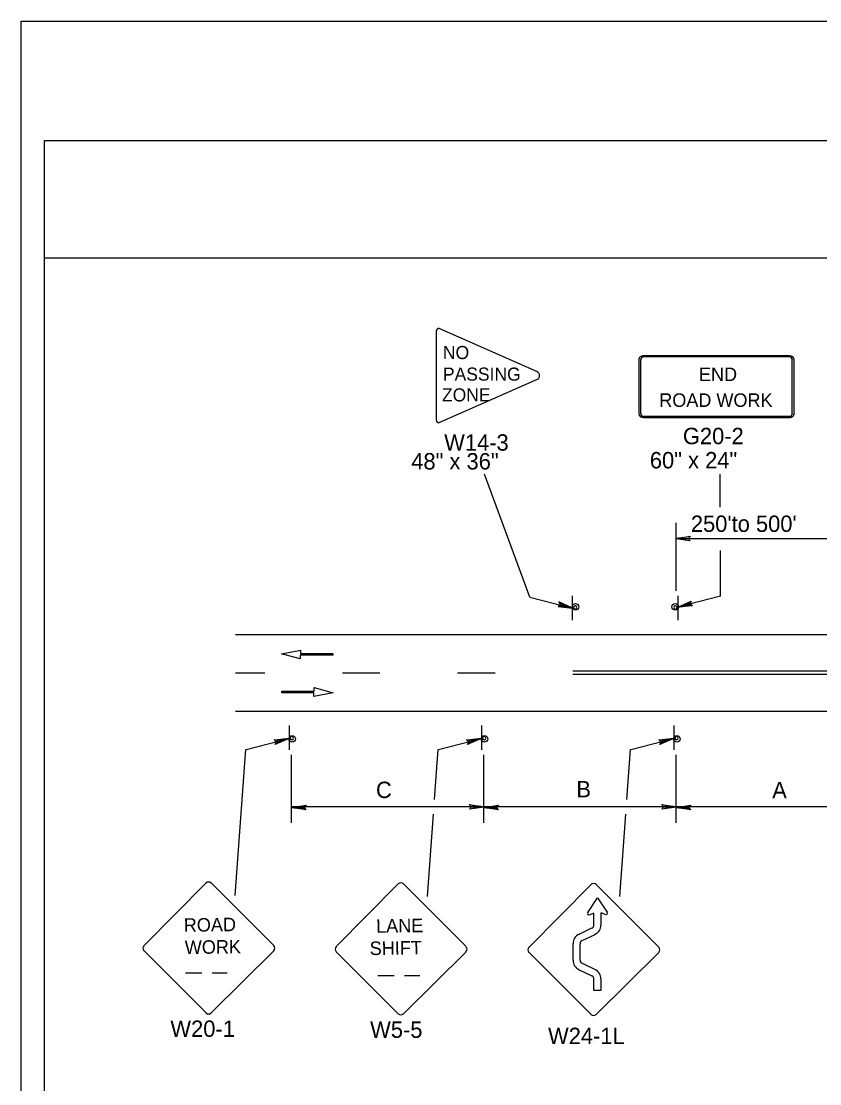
# Model space of a CAD drawing. Extents: x -14145 to -13521, y 30244 to 30661.
# Drawn here: x -13926.17 to -13915.94, y 30328.69 to 30342.31 of the extents above; entities that cross this region are included whole.
import ezdxf

# ---------------------------------------------------------------- set-up
doc = ezdxf.new("R2010")
doc.units = 0
for name, color, linetype in [('1', 7, 'Continuous'), ('10', 7, 'Continuous'), ('2', 7, 'Continuous'), ('61', 7, 'Continuous')]:
    doc.layers.add(name, color=color, linetype=linetype)

msp = doc.modelspace()

# ---------------------------------------------------------------- linework, layer by layer
at = {"layer": '1'}
for p, q in [((-13920.851, 30337.2), (-13920.851, 30338.335)), ((-13920.819, 30338.373), (-13919.56, 30337.818)), ((-13916.323, 30338.022), (-13918.196, 30338.022)), ((-13916.323, 30338.022), (-13918.196, 30338.022)), ((-13916.323, 30338.007), (-13918.196, 30338.007)), ((-13916.323, 30338.007), (-13918.196, 30338.007)), ((-13918.257, 30337.971), (-13918.257, 30337.283)), ((-13918.232, 30337.971), (-13918.232, 30337.283)), ((-13916.287, 30337.283), (-13916.287, 30337.971)), ((-13916.262, 30337.283), (-13916.262, 30337.971)), ((-13919.56, 30337.717), (-13920.819, 30337.162)), ((-13918.196, 30337.246), (-13916.323, 30337.246)), ((-13918.196, 30337.231), (-13916.323, 30337.231)), ((-13919.652, 30334.928), (-13920.235, 30336.504)), ((-13917.211, 30336.082), (-13917.211, 30336.504)), ((-13917.781, 30335.882), (-13917.781, 30335.008)), ((-13917.781, 30335.678), (-13915.315, 30335.678)), ((-13917.21, 30334.939), (-13917.21, 30335.527)), ((-13919.652, 30334.929), (-13919.105, 30334.789)), ((-13919.105, 30334.633), (-13919.105, 30334.945)), ((-13917.21, 30334.94), (-13917.757, 30334.8)), ((-13917.751, 30334.633), (-13917.751, 30334.945)), ((-13917.751, 30334.633), (-13917.751, 30334.945)), ((-13923.426, 30334.45), (-13914.677, 30334.45)), ((-13922.838, 30334.204), (-13922.594, 30334.25)), ((-13922.596, 30334.137), (-13922.838, 30334.204)), ((-13922.18, 30334.183), (-13922.596, 30334.183)), ((-13922.596, 30334.183), (-13922.596, 30334.137)), ((-13922.594, 30334.25), (-13922.594, 30334.205)), ((-13922.594, 30334.205), (-13922.18, 30334.205)), ((-13922.18, 30334.205), (-13922.18, 30334.183)), ((-13923.426, 30333.958), (-13923.05, 30333.958)), ((-13922.054, 30333.959), (-13921.574, 30333.959)), ((-13920.578, 30333.959), (-13920.098, 30333.959)), ((-13914.555, 30333.981), (-13919.102, 30333.981)), ((-13914.544, 30333.936), (-13919.102, 30333.936)), ((-13922.417, 30333.724), (-13922.417, 30333.769)), ((-13922.417, 30333.769), (-13922.176, 30333.703)), ((-13922.834, 30333.702), (-13922.834, 30333.724)), ((-13922.834, 30333.724), (-13922.417, 30333.724)), ((-13922.42, 30333.702), (-13922.834, 30333.702)), ((-13922.176, 30333.703), (-13922.42, 30333.657)), ((-13922.42, 30333.657), (-13922.42, 30333.702)), ((-13923.426, 30333.466), (-13914.422, 30333.466)), ((-13922.738, 30333.285), (-13922.738, 30332.973)), ((-13922.738, 30333.285), (-13922.738, 30332.973)), ((-13920.272, 30333.285), (-13920.272, 30332.973)), ((-13920.272, 30333.285), (-13920.272, 30332.973)), ((-13917.806, 30333.285), (-13917.806, 30332.973)), ((-13917.806, 30333.285), (-13917.806, 30332.973)), ((-13923.291, 30332.978), (-13922.744, 30333.118)), ((-13920.825, 30332.978), (-13920.278, 30333.118)), ((-13918.359, 30332.978), (-13917.812, 30333.118)), ((-13923.429, 30331.107), (-13923.292, 30332.977)), ((-13920.873, 30332.335), (-13920.826, 30332.977)), ((-13918.407, 30332.335), (-13918.36, 30332.977)), ((-13922.708, 30332.036), (-13922.708, 30332.91)), ((-13920.242, 30332.036), (-13920.242, 30332.91)), ((-13917.776, 30332.036), (-13917.776, 30332.91)), ((-13920.242, 30332.24), (-13922.708, 30332.24)), ((-13920.964, 30331.095), (-13920.887, 30332.149)), ((-13917.776, 30332.24), (-13920.242, 30332.24)), ((-13918.498, 30331.095), (-13918.421, 30332.149)), ((-13915.31, 30332.24), (-13917.776, 30332.24)), ((-13923.804, 30331.266), (-13924.599, 30330.463)), ((-13922.935, 30330.463), (-13923.738, 30331.266)), ((-13921.339, 30331.254), (-13922.134, 30330.451)), ((-13920.47, 30330.451), (-13921.273, 30331.254)), ((-13918.868, 30331.245), (-13919.663, 30330.442)), ((-13917.998, 30330.442), (-13918.801, 30331.245)), ((-13918.909, 30330.887), (-13918.785, 30331.076)), ((-13918.785, 30331.076), (-13918.662, 30330.891)), ((-13918.831, 30330.881), (-13918.885, 30330.858)), ((-13918.831, 30330.73), (-13918.831, 30330.881)), ((-13918.74, 30330.73), (-13918.74, 30330.882)), ((-13918.685, 30330.862), (-13918.74, 30330.882)), ((-13919.022, 30330.61), (-13918.856, 30330.69)), ((-13918.983, 30330.529), (-13918.817, 30330.608)), ((-13924.599, 30330.397), (-13923.804, 30329.602)), ((-13923.738, 30329.602), (-13922.935, 30330.397)), ((-13922.134, 30330.385), (-13921.339, 30329.59)), ((-13921.273, 30329.59), (-13920.47, 30330.385)), ((-13919.663, 30330.376), (-13918.868, 30329.581)), ((-13919.099, 30330.278), (-13919.099, 30330.488)), ((-13919.008, 30330.278), (-13919.008, 30330.488)), ((-13918.801, 30329.581), (-13917.999, 30330.376)), ((-13918.983, 30330.237), (-13918.817, 30330.158)), ((-13924.068, 30330.115), (-13923.858, 30330.115)), ((-13923.725, 30330.115), (-13923.532, 30330.115)), ((-13919.022, 30330.155), (-13918.856, 30330.076)), ((-13921.601, 30330.08), (-13921.39, 30330.08)), ((-13921.258, 30330.08), (-13921.065, 30330.08)), ((-13918.831, 30329.893), (-13918.831, 30330.035)), ((-13918.74, 30329.893), (-13918.74, 30330.035)), ((-13918.831, 30329.893), (-13918.74, 30329.893))]:
    msp.add_line(p, q, dxfattribs=at)
for points in [[(-13917.601, 30335.654), (-13917.607, 30335.672), (-13917.781, 30335.678), (-13917.601, 30335.654), (-13917.595, 30335.648), (-13917.781, 30335.678), (-13917.607, 30335.684), (-13917.601, 30335.702), (-13917.781, 30335.678), (-13917.595, 30335.708), (-13917.601, 30335.702)], [(-13919.285, 30334.813), (-13919.273, 30334.825), (-13919.105, 30334.789), (-13919.285, 30334.813), (-13919.291, 30334.807), (-13919.105, 30334.789), (-13919.267, 30334.843), (-13919.273, 30334.855), (-13919.105, 30334.789), (-13919.279, 30334.867), (-13919.273, 30334.855)], [(-13917.577, 30334.824), (-13917.589, 30334.836), (-13917.757, 30334.8), (-13917.577, 30334.824), (-13917.571, 30334.818), (-13917.757, 30334.8), (-13917.595, 30334.854), (-13917.589, 30334.866), (-13917.757, 30334.8), (-13917.583, 30334.878), (-13917.589, 30334.866)], [(-13922.924, 30333.094), (-13922.912, 30333.082), (-13922.744, 30333.118), (-13922.924, 30333.094), (-13922.93, 30333.1), (-13922.744, 30333.118), (-13922.906, 30333.064), (-13922.912, 30333.052), (-13922.744, 30333.118), (-13922.918, 30333.04), (-13922.912, 30333.052)], [(-13920.458, 30333.094), (-13920.446, 30333.082), (-13920.278, 30333.118), (-13920.458, 30333.094), (-13920.464, 30333.1), (-13920.278, 30333.118), (-13920.44, 30333.064), (-13920.446, 30333.052), (-13920.278, 30333.118), (-13920.452, 30333.04), (-13920.446, 30333.052)], [(-13917.992, 30333.094), (-13917.98, 30333.082), (-13917.812, 30333.118), (-13917.992, 30333.094), (-13917.998, 30333.1), (-13917.812, 30333.118), (-13917.974, 30333.064), (-13917.98, 30333.052), (-13917.812, 30333.118), (-13917.986, 30333.04), (-13917.98, 30333.052)], [(-13922.528, 30332.21), (-13922.534, 30332.222), (-13922.708, 30332.234), (-13922.528, 30332.21), (-13922.522, 30332.204), (-13922.708, 30332.234), (-13922.534, 30332.24), (-13922.528, 30332.252), (-13922.708, 30332.234), (-13922.522, 30332.264), (-13922.528, 30332.252)], [(-13920.422, 30332.264), (-13920.416, 30332.246), (-13920.242, 30332.24), (-13920.422, 30332.264), (-13920.428, 30332.27), (-13920.242, 30332.24), (-13920.416, 30332.234), (-13920.422, 30332.216), (-13920.242, 30332.24), (-13920.428, 30332.21), (-13920.422, 30332.216)], [(-13920.062, 30332.21), (-13920.068, 30332.222), (-13920.242, 30332.234), (-13920.062, 30332.21), (-13920.056, 30332.204), (-13920.242, 30332.234), (-13920.068, 30332.24), (-13920.062, 30332.252), (-13920.242, 30332.234), (-13920.056, 30332.264), (-13920.062, 30332.252)], [(-13917.956, 30332.264), (-13917.95, 30332.246), (-13917.776, 30332.24), (-13917.956, 30332.264), (-13917.962, 30332.27), (-13917.776, 30332.24), (-13917.95, 30332.234), (-13917.956, 30332.216), (-13917.776, 30332.24), (-13917.962, 30332.21), (-13917.956, 30332.216)], [(-13917.596, 30332.21), (-13917.602, 30332.222), (-13917.776, 30332.234), (-13917.596, 30332.21), (-13917.59, 30332.204), (-13917.776, 30332.234), (-13917.602, 30332.24), (-13917.596, 30332.252), (-13917.776, 30332.234), (-13917.59, 30332.264), (-13917.596, 30332.252)]]:
    msp.add_lwpolyline(points, dxfattribs=at)
for centre in [(-13919.066, 30334.805), (-13917.79, 30334.805), (-13922.7, 30333.112), (-13920.234, 30333.112), (-13917.768, 30333.112)]:
    msp.add_circle(centre, 0.0408, dxfattribs=at)
for centre, radius, start, end in [((-13919.582, 30337.766), 0.0554, 293.7878, 66.2098), ((-13919.071, 30334.797), 0.0214, 175.7499, 170.479), ((-13917.784, 30334.797), 0.0214, 9.521, 4.2501), ((-13922.705, 30333.12), 0.0214, 189.521, 184.2501), ((-13920.239, 30333.12), 0.0214, 189.521, 184.2501), ((-13917.773, 30333.12), 0.0214, 189.521, 184.2501), ((-13923.772, 30331.232), 0.0465, 45, 135), ((-13921.306, 30331.221), 0.0465, 45, 135), ((-13918.834, 30331.212), 0.0465, 45, 135), ((-13918.893, 30330.876), 0.0194, 146.8887, 292.6199), ((-13918.678, 30330.88), 0.0194, 250.3462, 33.1113), ((-13918.876, 30330.73), 0.0453, 295.5835, 0), ((-13918.876, 30330.73), 0.136, 295.5835, 0), ((-13918.963, 30330.488), 0.136, 115.5835, 180), ((-13918.963, 30330.488), 0.0453, 115.5834, 180), ((-13924.567, 30330.43), 0.0465, 135, 225), ((-13922.969, 30330.429), 0.0465, 315, 45), ((-13922.102, 30330.417), 0.0465, 135, 225), ((-13920.504, 30330.417), 0.0465, 315, 45), ((-13919.631, 30330.409), 0.0465, 135, 225), ((-13918.033, 30330.409), 0.0465, 315, 45), ((-13918.963, 30330.278), 0.136, 180, 244.4385), ((-13918.963, 30330.278), 0.0453, 180, 244.4385), ((-13918.876, 30330.035), 0.136, 0, 64.4385), ((-13918.876, 30330.035), 0.0453, 0, 64.4384), ((-13923.772, 30329.634), 0.0465, 225, 315), ((-13921.307, 30329.622), 0.0465, 225, 315), ((-13918.836, 30329.614), 0.0465, 225, 315)]:
    msp.add_arc(centre, radius, start, end, dxfattribs=at)
for centre, major_axis, ratio, start_param, end_param in [((-13920.819, 30338.334), (0, -0.038), 0.857082, 3.141593, 4.712389), ((-13918.195, 30337.969), (0.0609, 0), 0.839899, 1.570796, 3.141593), ((-13918.195, 30337.969), (0, -0.0365), 0.999938, 3.141593, 4.712389), ((-13916.323, 30337.969), (-0.0609, 0), 0.839899, 3.141593, 4.712389), ((-13916.323, 30337.969), (0, 0.0365), 0.999938, 4.712389, 6.283185), ((-13920.819, 30337.199), (0, -0.038), 0.857082, 4.712389, 6.283185), ((-13918.195, 30337.281), (0.0609, 0), 0.839899, 3.141593, 4.712389), ((-13918.195, 30337.281), (0, -0.0365), 0.999938, 4.712389, 6.283185), ((-13916.323, 30337.281), (0, 0.0365), 0.999938, 3.141593, 4.712389), ((-13916.323, 30337.281), (-0.0609, 0), 0.839899, 1.570796, 3.141593)]:
    msp.add_ellipse(centre, major_axis=major_axis, ratio=ratio, start_param=start_param, end_param=end_param, dxfattribs=at)
at = {"layer": '10'}
for p, q in [((-13925.874, 30340.777), (-13894.422, 30340.777)), ((-13925.874, 30318.207), (-13925.874, 30340.777)), ((-13925.874, 30339.277), (-13894.422, 30339.277))]:
    msp.add_line(p, q, dxfattribs=at)
at = {"layer": '61'}
msp.add_lwpolyline([(-13926.174, 30342.307), (-13893.174, 30342.307), (-13893.174, 30316.807), (-13926.174, 30316.807)], close=True, dxfattribs=at)

# ---------------------------------------------------------------- texts
at = {"layer": '1'}
for s, height, p in [('NO', 0.1677, (-13920.767, 30337.979)), ('PASSING', 0.1677, (-13920.767, 30337.702)), ('END', 0.173, (-13917.484, 30337.697)), ('ZONE', 0.1677, (-13920.779, 30337.436)), ('ROAD WORK', 0.173, (-13917.993, 30337.366))]:
    msp.add_text(s, height=height, dxfattribs=at).set_placement(p)
for s, height, rotation, p in [('ROAD', 0.1735, 0.7566, (-13924.089, 30330.64)), ('LANE', 0.1735, 0.7566, (-13921.623, 30330.628)), ('WORK', 0.1733, 0.7588, (-13924.076, 30330.355)), ('SHIFT', 0.1733, 0.7588, (-13921.705, 30330.342))]:
    msp.add_text(s, height=height, rotation=rotation, dxfattribs=at).set_placement(p)
at = {"layer": '2'}
for s, p in [('G20-2', (-13917.69, 30336.888)), ('W14-3', (-13920.751, 30336.805)), ('48" x 36"', (-13921.173, 30336.564)), ('60" x 24"', (-13918.114, 30336.578)), ("250'to 500'", (-13917.588, 30335.764)), ('C', (-13921.625, 30332.354)), ('B', (-13919.056, 30332.363)), ('A', (-13916.545, 30332.351)), ('W20-1', (-13924.261, 30329.294)), ('W5-5', (-13921.7, 30329.282)), ('W24-1L', (-13919.419, 30329.202))]:
    msp.add_text(s, height=0.21, dxfattribs=at).set_placement(p)

doc.saveas('drawing.dxf')
